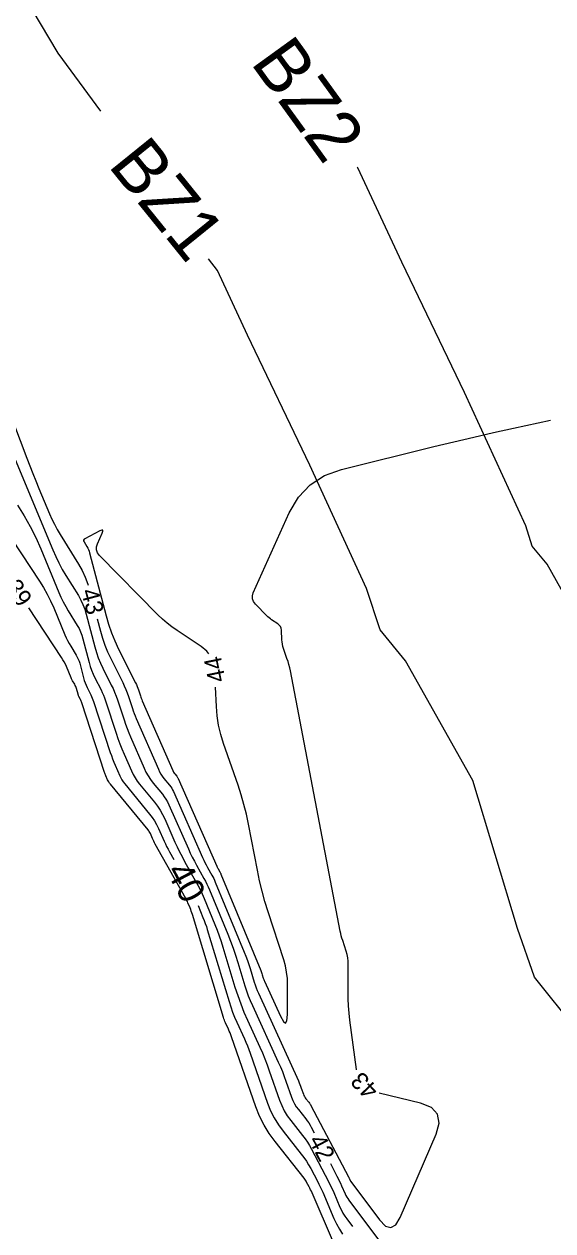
# Model space of a CAD drawing. Extents: x 2384780 to 2405861, y 547869 to 573706.
# Drawn here: x 2390367.8 to 2390428.5, y 552209.3 to 552348.1 of the extents above; entities that cross this region are included whole.
import ezdxf

# ---------------------------------------------------------------- set-up
doc = ezdxf.new("R2010")
doc.units = 0
for name, color, linetype in [('Old_Level_60', 7, 'Continuous'), ('Old_Level_61', 7, 'Continuous'), ('Prop Buffer Zone 1', 7, 'Continuous'), ('Prop Buffer Zone 2', 7, 'Continuous')]:
    doc.layers.add(name, color=color, linetype=linetype)

msp = doc.modelspace()

# ---------------------------------------------------------------- linework, layer by layer
at = {"layer": 'Old_Level_60'}
for points in [[(2390366.55225, 552302.2145), (2390368.10875, 552298.145), (2390368.44525, 552297.27425), (2390368.788, 552296.40575), (2390369.1365, 552295.53975), (2390369.49125, 552294.67625), (2390370.695, 552291.7735), (2390370.96475, 552291.15775), (2390371.2585, 552290.554), (2390371.576, 552289.9625), (2390371.917, 552289.383), (2390374.0195, 552285.96925), (2390374.44075, 552285.2255), (2390374.80375, 552284.4565), (2390375.10825, 552283.66275), (2390375.14575, 552283.53775)], [(2390405.9885, 552227.8365), (2390405.98025, 552227.868), (2390405.214, 552233.53225), (2390405.11725, 552234.35575), (2390405.05, 552235.18125), (2390405.01225, 552236.00875), (2390405.00375, 552236.838), (2390405.027, 552239.91575), (2390405.01425, 552240.3115), (2390404.96975, 552240.70225), (2390404.894, 552241.08825), (2390404.78625, 552241.46925), (2390404.3835, 552242.70575), (2390404.30125, 552242.972), (2390404.22775, 552243.24025), (2390404.1625, 552243.5105), (2390404.10575, 552243.78325), (2390398.369, 552273.69825), (2390398.29275, 552274.0605), (2390398.20325, 552274.41925), (2390398.101, 552274.7745), (2390397.98575, 552275.1265), (2390397.588, 552276.27), (2390397.51175, 552276.51675), (2390397.45425, 552276.76725), (2390397.415, 552277.021), (2390397.39425, 552277.2785), (2390397.34525, 552278.3755), (2390397.3115, 552278.59725), (2390397.2315, 552278.793), (2390397.10475, 552278.96225), (2390396.93175, 552279.10525), (2390396.22325, 552279.57375), (2390396.0745, 552279.67775), (2390395.93175, 552279.78925), (2390395.79525, 552279.908), (2390395.66475, 552280.03425), (2390394.349, 552281.374), (2390394.12275, 552281.67125), (2390394.0085, 552281.98825), (2390394.00575, 552282.32525), (2390394.115, 552282.68225), (2390398.25375, 552291.891), (2390399.29225, 552293.68225), (2390400.6345, 552295.1095), (2390402.28, 552296.1725), (2390404.229, 552296.8715), (2390414.8675, 552299.4895), (2390417.149, 552300.0425), (2390419.43425, 552300.58), (2390421.723, 552301.102), (2390424.01525, 552301.60825), (2390428.257, 552302.52975)], [(2390366.7725, 552298.011), (2390371.08625, 552287.60975), (2390371.41925, 552286.85), (2390371.7815, 552286.10525), (2390372.173, 552285.3755), (2390372.59375, 552284.66075), (2390374.01675, 552282.3505), (2390374.30175, 552281.847), (2390374.5475, 552281.3265), (2390374.7535, 552280.78925), (2390374.92025, 552280.235), (2390375.90425, 552276.4655), (2390376.08725, 552275.83175), (2390376.30275, 552275.2105), (2390376.5505, 552274.601), (2390376.8305, 552274.004), (2390377.79825, 552272.07325), (2390377.99775, 552271.65625), (2390378.1815, 552271.23275), (2390378.3495, 552270.803), (2390378.50175, 552270.3665), (2390379.2615, 552268.05325), (2390379.42975, 552267.55975), (2390379.6095, 552267.0705), (2390379.8005, 552266.5855), (2390380.0025, 552266.10475), (2390381.559, 552262.51975), (2390381.77675, 552262.062), (2390382.025, 552261.62275), (2390382.30325, 552261.202), (2390382.6115, 552260.79975), (2390383.6685, 552259.51575), (2390383.8845, 552259.23425), (2390384.08, 552258.94), (2390384.255, 552258.633), (2390384.4095, 552258.3135), (2390386.65275, 552253.23825), (2390386.87225, 552252.7575), (2390387.10275, 552252.282), (2390387.3445, 552251.8125), (2390387.5975, 552251.34825), (2390388.44225, 552249.84125), (2390388.6185, 552249.516), (2390388.7845, 552249.186), (2390388.94075, 552248.851), (2390389.08675, 552248.51125), (2390391.18425, 552243.42975), (2390391.50375, 552242.6285), (2390391.803, 552241.82), (2390392.08225, 552241.0045), (2390392.3415, 552240.182), (2390393.156, 552237.483), (2390393.34, 552236.90825), (2390393.54325, 552236.34075), (2390393.7655, 552235.78025), (2390394.00675, 552235.22725), (2390396.9845, 552228.70275), (2390397.22375, 552228.16175), (2390397.4505, 552227.616), (2390397.66425, 552227.065), (2390397.86575, 552226.509), (2390398.5025, 552224.68425), (2390398.654, 552224.30175), (2390398.83575, 552223.93575), (2390399.048, 552223.58625), (2390399.29025, 552223.25375), (2390400.136, 552222.1885), (2390400.3115, 552221.9565), (2390400.47575, 552221.71725), (2390400.6285, 552221.4705), (2390400.77, 552221.21625), (2390401.10525, 552220.5795)], [(2390367.04025, 552292.7435), (2390367.793, 552291.54175), (2390368.48625, 552290.308), (2390369.12, 552289.043), (2390369.69425, 552287.74625), (2390371.77475, 552282.7295), (2390372.01525, 552282.1805), (2390372.277, 552281.6425), (2390372.56, 552281.11525), (2390372.864, 552280.59875), (2390373.892, 552278.9295), (2390374.098, 552278.56575), (2390374.2755, 552278.18975), (2390374.4245, 552277.8015), (2390374.54475, 552277.40125), (2390375.25575, 552274.6775), (2390375.388, 552274.21975), (2390375.54375, 552273.77075), (2390375.72275, 552273.3305), (2390375.925, 552272.89925), (2390376.62425, 552271.50425), (2390376.76825, 552271.203), (2390376.901, 552270.897), (2390377.0225, 552270.58625), (2390377.1325, 552270.271), (2390378.35525, 552266.548), (2390378.564, 552265.93575), (2390378.78675, 552265.329), (2390379.0235, 552264.72775), (2390379.27425, 552264.1315), (2390380.116, 552262.19275), (2390380.30975, 552261.7855), (2390380.5305, 552261.39475), (2390380.778, 552261.0205), (2390381.0525, 552260.6625), (2390382.748, 552258.6025), (2390383.095, 552258.15075), (2390383.40875, 552257.67875), (2390383.6895, 552257.18625), (2390383.93725, 552256.6735), (2390385.11, 552254.02), (2390385.368, 552253.4545), (2390385.639, 552252.89575), (2390385.92325, 552252.34375), (2390386.22075, 552251.798), (2390387.48975, 552249.53425), (2390387.75425, 552249.0455), (2390388.004, 552248.5495), (2390388.2385, 552248.04625), (2390388.45825, 552247.53575), (2390389.69775, 552244.5325), (2390389.9555, 552243.886), (2390390.19675, 552243.234), (2390390.42225, 552242.576), (2390390.6315, 552241.91225), (2390392.00875, 552237.34825), (2390392.32, 552236.3765), (2390392.6635, 552235.41675), (2390393.03925, 552234.469), (2390393.44725, 552233.53375), (2390394.86175, 552230.4345), (2390395.157, 552229.76725), (2390395.4365, 552229.09375), (2390395.7005, 552228.414), (2390395.949, 552227.728), (2390397.132, 552224.3375), (2390397.379, 552223.71425), (2390397.675, 552223.118), (2390398.0205, 552222.54925), (2390398.41525, 552222.00725), (2390399.7855, 552220.28175), (2390400.06975, 552219.906), (2390400.33575, 552219.51825), (2390400.5835, 552219.1185), (2390400.8125, 552218.7065), (2390402.38775, 552215.71525), (2390402.64225, 552215.2205), (2390402.887, 552214.72125), (2390403.122, 552214.2175), (2390403.3475, 552213.709), (2390404.0685, 552212.0405), (2390404.23275, 552211.6885), (2390404.41675, 552211.34825), (2390404.62075, 552211.01925), (2390404.84425, 552210.70175), (2390405.51475, 552209.806)], [(2390388.995, 552275.678), (2390388.785, 552275.959), (2390388.13175, 552276.4985), (2390385.35225, 552278.337), (2390384.7685, 552278.74525), (2390384.2085, 552279.1825), (2390383.6725, 552279.64875), (2390383.16025, 552280.14375), (2390376.45275, 552286.974), (2390376.22075, 552287.27875), (2390376.1035, 552287.604), (2390376.10075, 552287.94975), (2390376.21275, 552288.316), (2390376.76525, 552289.5455), (2390376.837, 552289.7595), (2390376.815, 552289.87375), (2390376.6995, 552289.88875), (2390376.4905, 552289.80425), (2390374.769, 552288.9015), (2390374.671, 552288.8305), (2390374.6215, 552288.74625), (2390374.621, 552288.64875), (2390374.669, 552288.53775)], [(2390374.669, 552288.53775), (2390375.00725, 552287.98875), (2390375.104, 552287.81775), (2390375.1875, 552287.641), (2390375.2575, 552287.4585), (2390375.314, 552287.2705), (2390377.201, 552280.041), (2390377.48575, 552279.05575), (2390377.82075, 552278.0895), (2390378.206, 552277.14225), (2390378.6415, 552276.21375), (2390380.5965, 552272.31325), (2390380.69, 552272.1175), (2390380.77625, 552271.91875), (2390380.85525, 552271.71675), (2390380.92675, 552271.512), (2390381.14825, 552270.8375), (2390381.19725, 552270.69375), (2390381.24975, 552270.551), (2390381.30525, 552270.40975), (2390381.36425, 552270.2695), (2390384.85075, 552262.23875), (2390384.89875, 552262.138), (2390384.95325, 552262.0415), (2390385.0145, 552261.949), (2390385.08225, 552261.8605), (2390385.31475, 552261.57825), (2390385.36225, 552261.51625), (2390385.40525, 552261.4515), (2390385.44375, 552261.384), (2390385.47775, 552261.31375), (2390389.93375, 552251.2325), (2390389.97575, 552251.1405), (2390390.02, 552251.0495), (2390390.06625, 552250.95975), (2390390.1145, 552250.87075), (2390390.27625, 552250.58225), (2390390.31, 552250.52), (2390390.34175, 552250.45675), (2390390.37175, 552250.39275), (2390390.39975, 552250.32775), (2390394.97275, 552239.249), (2390395.02, 552239.13), (2390395.0645, 552239.01), (2390395.106, 552238.889), (2390395.1445, 552238.76675), (2390395.2655, 552238.366), (2390395.29275, 552238.28075), (2390395.323, 552238.1965), (2390395.356, 552238.11325), (2390395.39175, 552238.031), (2390397.22625, 552234.0115), (2390397.57125, 552233.376), (2390397.8195, 552233.19275), (2390397.9715, 552233.4615), (2390398.02675, 552234.18225), (2390398.05275, 552237.6155), (2390398.029, 552238.3465), (2390397.947, 552239.06875), (2390397.80675, 552239.78175), (2390397.608, 552240.48575), (2390395.8165, 552245.98425), (2390395.4515, 552247.16725), (2390395.124, 552248.36), (2390394.83425, 552249.5625), (2390394.582, 552250.77475), (2390393.56325, 552256.08675), (2390393.3245, 552257.21975), (2390393.04525, 552258.34175), (2390392.7255, 552259.45275), (2390392.365, 552260.55275), (2390390.69175, 552265.362), (2390390.372, 552266.4), (2390390.1295, 552267.453), (2390389.96475, 552268.52075), (2390389.87725, 552269.60325), (2390389.7775, 552271.83825)], [(2390372.24525, 552274.988), (2390372.08625, 552275.242), (2390368.3285, 552280.9375)], [(2390376.1815, 552279.67475), (2390376.55275, 552278.25325), (2390376.7865, 552277.44375), (2390377.06175, 552276.65), (2390377.37825, 552275.87175), (2390377.736, 552275.10875), (2390379.10875, 552272.37), (2390379.29775, 552271.9745), (2390379.47225, 552271.573), (2390379.6315, 552271.16525), (2390379.776, 552270.75125), (2390380.22325, 552269.389), (2390380.3225, 552269.0985), (2390380.42825, 552268.81025), (2390380.54075, 552268.52475), (2390380.65975, 552268.2415), (2390383.205, 552262.37925), (2390383.33775, 552262.1), (2390383.489, 552261.832), (2390383.65875, 552261.5755), (2390383.847, 552261.33), (2390384.4915, 552260.547), (2390384.6235, 552260.37525), (2390384.74275, 552260.19575), (2390384.8495, 552260.0085), (2390384.9435, 552259.81375), (2390388.29325, 552252.2355), (2390388.424, 552251.949), (2390388.56125, 552251.66575), (2390388.70525, 552251.386), (2390388.856, 552251.1095), (2390389.35925, 552250.21175), (2390389.46425, 552250.018), (2390389.56325, 552249.8215), (2390389.65625, 552249.62175), (2390389.74325, 552249.4195), (2390393.0785, 552241.33925), (2390393.26175, 552240.87925), (2390393.43375, 552240.415), (2390393.594, 552239.94675), (2390393.743, 552239.47425), (2390394.21075, 552237.9245), (2390394.3165, 552237.5945), (2390394.433, 552237.2685), (2390394.56075, 552236.94675), (2390394.69925, 552236.62925), (2390399.29825, 552226.55225), (2390399.3885, 552226.34825), (2390399.47425, 552226.14225), (2390399.55475, 552225.93425), (2390399.63075, 552225.7245), (2390399.871, 552225.036), (2390399.92825, 552224.8915), (2390399.997, 552224.7535), (2390400.077, 552224.6215), (2390400.1685, 552224.496), (2390400.4875, 552224.09425), (2390400.55375, 552224.00675), (2390400.61575, 552223.91625), (2390400.67325, 552223.82325), (2390400.72675, 552223.72725), (2390405.04725, 552215.522), (2390405.07525, 552215.468), (2390405.102, 552215.4135), (2390405.1275, 552215.35825), (2390405.15225, 552215.30275), (2390405.231, 552215.1205), (2390405.249, 552215.082), (2390405.269, 552215.045), (2390405.29125, 552215.009), (2390405.31575, 552214.97425), (2390408.61975, 552210.56025), (2390409.298, 552209.86825), (2390409.9165, 552209.6835), (2390410.47525, 552210.0065), (2390410.9745, 552210.837), (2390415.1195, 552220.41325), (2390415.4715, 552221.7085), (2390415.2905, 552222.73825), (2390414.577, 552223.5025), (2390413.33075, 552224.00125), (2390408.571, 552225.15275)], [(2390403.3395, 552207.95675), (2390400.8585, 552213.6995), (2390400.78175, 552213.87225), (2390400.702, 552214.0435), (2390400.61875, 552214.21325), (2390400.53225, 552214.3815), (2390400.24425, 552214.928), (2390400.18, 552215.0435), (2390400.11075, 552215.15575), (2390400.036, 552215.2645), (2390399.95625, 552215.36975), (2390396.61225, 552219.58175), (2390395.93775, 552220.5075), (2390395.3475, 552221.4795), (2390394.8415, 552222.498), (2390394.4195, 552223.563), (2390391.6105, 552231.613), (2390391.52875, 552231.839), (2390391.44175, 552232.06275), (2390391.34975, 552232.2845), (2390391.2525, 552232.504), (2390390.9265, 552233.21825), (2390390.85925, 552233.37225), (2390390.7975, 552233.5285), (2390390.74075, 552233.6865), (2390390.6895, 552233.8465), (2390387.11725, 552245.68425), (2390387.057, 552245.87525), (2390386.99225, 552246.06425), (2390386.923, 552246.25175), (2390386.84875, 552246.4375), (2390386.5995, 552247.04175), (2390386.544, 552247.1705), (2390386.485, 552247.29725), (2390386.42225, 552247.422), (2390386.3555, 552247.54525), (2390382.8575, 552253.78525), (2390382.7695, 552253.94675), (2390382.68525, 552254.11), (2390382.60525, 552254.27525), (2390382.52875, 552254.4425), (2390382.286, 552254.99225), (2390382.23025, 552255.10775), (2390382.167, 552255.2185), (2390382.09625, 552255.32475), (2390382.01825, 552255.4265), (2390377.692, 552260.68275), (2390377.601, 552260.80125), (2390377.519, 552260.92525), (2390377.446, 552261.05475), (2390377.38175, 552261.1895), (2390377.1865, 552261.63925), (2390377.146, 552261.736), (2390377.1075, 552261.8335), (2390377.07125, 552261.932), (2390377.0375, 552262.03125), (2390374.41475, 552270.017), (2390374.37825, 552270.1215), (2390374.338, 552270.22425), (2390374.294, 552270.32575), (2390374.24625, 552270.4255), (2390374.08425, 552270.749), (2390374.05125, 552270.819), (2390374.02225, 552270.8905), (2390373.997, 552270.96325), (2390373.9755, 552271.0375), (2390373.814, 552271.65675), (2390373.77475, 552271.78725), (2390373.726, 552271.914), (2390373.66825, 552272.03675), (2390373.601, 552272.1555), (2390373.361, 552272.545), (2390373.31125, 552272.62925), (2390373.26525, 552272.7155), (2390373.2225, 552272.80325), (2390373.18325, 552272.893), (2390372.64675, 552274.1865), (2390372.5255, 552274.4605), (2390372.3915, 552274.7275), (2390372.24525, 552274.988)], [(2390402.969, 552217.04), (2390403.7175, 552215.6185), (2390403.85875, 552215.34425), (2390403.9945, 552215.06725), (2390404.12475, 552214.788), (2390404.25, 552214.506), (2390404.64975, 552213.5805), (2390404.74075, 552213.38525), (2390404.843, 552213.1965), (2390404.956, 552213.014), (2390405.08, 552212.838), (2390411.00925, 552204.91675)]]:
    msp.add_lwpolyline(points, dxfattribs=at)
at = {"layer": 'Old_Level_61'}
for points in [[(2390360.05775, 552298.40025), (2390369.547, 552284.01725), (2390370.01075, 552283.277), (2390370.43775, 552282.51725), (2390370.828, 552281.738), (2390371.18175, 552280.93925), (2390372.46325, 552277.84925), (2390372.61125, 552277.511), (2390372.7725, 552277.17975), (2390372.94675, 552276.855), (2390373.134, 552276.53675), (2390373.76725, 552275.50875), (2390373.89425, 552275.2845), (2390374.0035, 552275.053), (2390374.09525, 552274.814), (2390374.16925, 552274.56725), (2390374.60725, 552272.88975), (2390374.68875, 552272.60775), (2390374.7845, 552272.33125), (2390374.89475, 552272.06), (2390375.0195, 552271.79425), (2390375.45, 552270.93525), (2390375.539, 552270.7495), (2390375.62075, 552270.56125), (2390375.6955, 552270.36975), (2390375.76325, 552270.1755), (2390377.68225, 552264.3325), (2390377.811, 552263.9555), (2390377.94825, 552263.58175), (2390378.094, 552263.21125), (2390378.24825, 552262.844), (2390378.76675, 552261.65), (2390378.88625, 552261.399), (2390379.022, 552261.1585), (2390379.1745, 552260.92775), (2390379.3435, 552260.7075), (2390382.20725, 552257.228), (2390382.50375, 552256.842), (2390382.77175, 552256.43875), (2390383.01175, 552256.018), (2390383.22325, 552255.57975), (2390383.86875, 552254.12), (2390384.0105, 552253.809), (2390384.15975, 552253.50175), (2390384.316, 552253.198), (2390384.47975, 552252.89775), (2390384.97575, 552252.0125)], [(2390387.76875, 552246.7075), (2390388.3315, 552245.3445), (2390388.469, 552244.999), (2390388.598, 552244.65025), (2390388.7185, 552244.29875), (2390388.83025, 552243.944), (2390391.324, 552235.68075), (2390391.5185, 552235.07325), (2390391.73325, 552234.4735), (2390391.968, 552233.8815), (2390392.223, 552233.29675), (2390393.08875, 552231.39975), (2390393.2695, 552230.99125), (2390393.44075, 552230.579), (2390393.6025, 552230.16275), (2390393.7545, 552229.74275), (2390395.76275, 552223.98775), (2390396.10425, 552223.12525), (2390396.51425, 552222.3005), (2390396.99225, 552221.513), (2390397.5385, 552220.7635), (2390399.622, 552218.13925), (2390399.9245, 552217.73925), (2390400.2075, 552217.32675), (2390400.471, 552216.90125), (2390400.715, 552216.46325), (2390401.4795, 552215.011), (2390401.6405, 552214.69825), (2390401.79525, 552214.38275), (2390401.94375, 552214.06425), (2390402.08625, 552213.743), (2390403.3795, 552210.7495), (2390403.67425, 552210.1185), (2390404.0045, 552209.50775), (2390404.37025, 552208.9175)]]:
    msp.add_lwpolyline(points, dxfattribs=at)
at = {"layer": 'Prop Buffer Zone 1'}
for points in [[(2390376.58744, 552338.04357), (2390371.69325, 552344.73725), (2390360.897, 552362.87275)], [(2390389.983, 552319.72275), (2390388.98469, 552321.08812)], [(2390476.18216, 552156.06131), (2390468.85914, 552168.18293), (2390464.10321, 552179.2944), (2390454.12391, 552193.18593), (2390447.33912, 552202.31619), (2390442.1765, 552209.83999), (2390438.39309, 552215.80291), (2390436.25745, 552220.75109), (2390431.18831, 552232.48441), (2390426.42312, 552238.48615), (2390424.46705, 552244.09147), (2390419.33952, 552261.08263), (2390411.61187, 552274.86769), (2390408.68106, 552278.42847), (2390407.11822, 552283.18701), (2390400.60518, 552297.36969), (2390393.432, 552312.31834), (2390389.983, 552319.72275)]]:
    msp.add_lwpolyline(points, dxfattribs=at)
at = {"layer": 'Prop Buffer Zone 2'}
for points in [[(2390406.12775, 552331.52725), (2390406.06125, 552331.6182)], [(2390492.97491, 552166.20629), (2390486.35823, 552177.15873), (2390481.29291, 552188.99302), (2390469.96563, 552204.76098), (2390463.30705, 552213.72141), (2390458.55343, 552220.64915), (2390455.791, 552225.00293), (2390454.26921, 552228.52884), (2390448.16857, 552242.64976), (2390443.85294, 552248.08526), (2390443.12879, 552250.1604), (2390437.50235, 552268.80478), (2390427.87082, 552285.98612), (2390426.17096, 552288.05135), (2390425.4112, 552290.36469), (2390418.36517, 552305.70799), (2390411.16899, 552320.70457), (2390406.12775, 552331.52725)]]:
    msp.add_lwpolyline(points, dxfattribs=at)

# ---------------------------------------------------------------- texts
at = {"layer": 'Old_Level_60'}
for s, rotation, p in [('39', 303.4155944, (2390365.5165, 552283.38375)), ('43', 285.0103806, (2390374.30075, 552282.87925)), ('44', 101.5201, (2390390.95425, 552272.5845)), ('43', 133.8988917, (2390408.6325, 552225.606)), ('42', 297.7695861, (2390400.4225, 552219.73))]:
    msp.add_text(s, height=2, rotation=rotation, dxfattribs=at).set_placement(p)
at = {"layer": 'Old_Level_61'}
msp.add_text('40', height=3, rotation=297.7648333, dxfattribs=at).set_placement((2390384.05925, 552250.7035))
at = {"layer": 'Prop Buffer Zone 1'}
msp.add_text('BZ1', height=6, rotation=308.9556742, dxfattribs=at).set_placement((2390377.32561, 552331.80857))
at = {"layer": 'Prop Buffer Zone 2'}
msp.add_text('BZ2', height=6, rotation=305.9135472, dxfattribs=at).set_placement((2390393.71108, 552343.64049))

doc.saveas('drawing.dxf')
